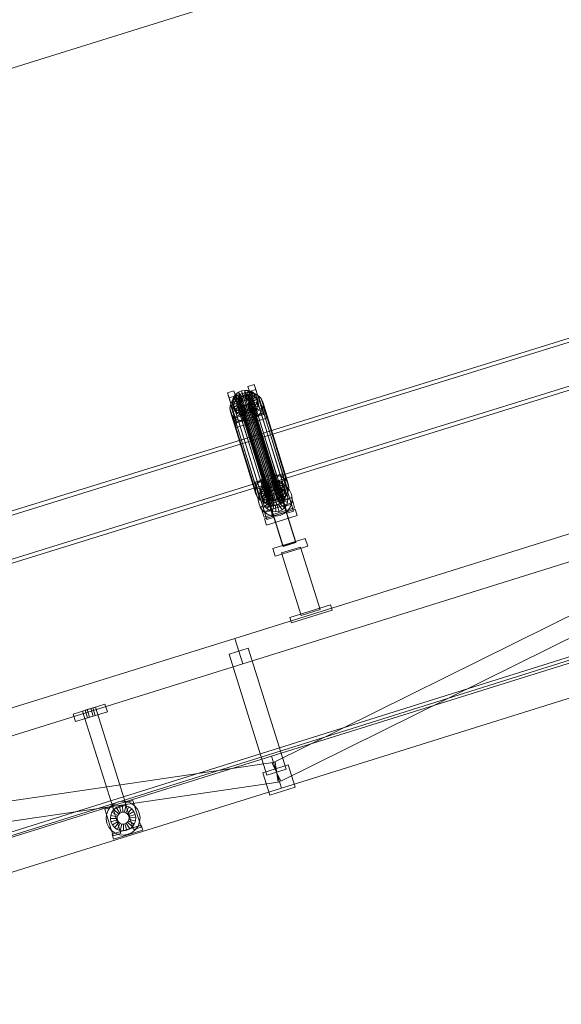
# Model space of a CAD drawing. Header units: millimetres. Extents: x -1970 to 61924, y -58230 to 6847.
# Tile 635 of 656: x 17872 to 18683, y 692 to 2167. Entities that reach past the tile are written whole.
import ezdxf

# ---------------------------------------------------------------- set-up
doc = ezdxf.new("R2010")
doc.units = ezdxf.units.MM
doc.layers.add('COTAS_P', color=1, linetype='Continuous', lineweight=0)
doc.layers.add('lateral_C02', color=7, linetype='Continuous', lineweight=0)
doc.dimstyles.new('R19_100', dxfattribs={"dimtxt": 250, "dimasz": 150, "dimexe": 150, "dimexo": 80, "dimgap": 100, "dimtad": 1, "dimtih": 1, "dimtoh": 1, "dimdsep": 46, "dimcen": 0.09, "dimadec": 0, "dimazin": 0, "dimtfac": 1, "dimtdec": 4, "dimtofl": 0, "dimtmove": 0, "dimatfit": 3, "dimfxl": 1, "dimtolj": 1, "dimtzin": 0, "dimarcsym": 0})

# ---------------------------------------------------------------- blocks, each defined once
blk = doc.blocks.new('DIM_R26_4')
at = {"layer": 'COTAS_P'}
for p, q in [((15248.4, 1279.1), (24311.8, 4109.1)), ((24311.8, 4109.1), (24155.2, 4107.3)), ((24311.8, 4109.1), (24182.1, 4021.4)), ((24580.1, 3250), (24311.8, 4109.1)), ((15248.4, 1279.1), (15378.1, 1366.8)), ((15248.4, 1279.1), (15405, 1280.8)), ((15516.6, 420), (15248.4, 1279.1))]:
    blk.add_line(p, q, dxfattribs=at)
blk.add_text('9495 P', height=250, rotation=17.3406, dxfattribs=at).set_placement((19750.3, 2789.5))

msp = doc.modelspace()

# ---------------------------------------------------------------- linework, layer by layer
at = {"layer": 'lateral_C02'}
for p, q in [((15575.415, 232.817), (24634.01, 3078.273)), ((15576.913, 228.047), (24635.508, 3073.503)), ((19160.686, 1834.799), (18224.729, 1544.304)), ((18226.507, 1538.574), (19162.465, 1829.068)), ((18245.131, 1478.568), (19181.088, 1769.063)), ((19182.867, 1763.333), (18246.91, 1472.838)), ((18182.856, 1608.21), (18192.401, 1611.191)), ((18185.236, 1600.541), (18182.856, 1608.21)), ((18182.856, 1608.21), (18194.606, 1570.688)), ((18192.401, 1611.191), (18194.782, 1603.522)), ((18204.152, 1573.668), (18192.401, 1611.191)), ((18195.606, 1605.973), (18199.515, 1608.823)), ((18199.515, 1608.823), (18204.051, 1610.795)), ((18204.35, 1602.043), (18199.515, 1608.823)), ((18199.515, 1608.823), (18201.555, 1602.249)), ((18204.051, 1610.795), (18208.903, 1611.754)), ((18206.499, 1602.977), (18204.051, 1610.795)), ((18204.051, 1610.795), (18206.091, 1604.221)), ((18205.204, 1607.033), (18211.691, 1608.316)), ((18208.797, 1603.432), (18208.903, 1611.754)), ((18208.903, 1611.754), (18213.742, 1611.636)), ((18208.903, 1611.754), (18210.943, 1605.181)), ((18211.089, 1603.376), (18213.742, 1611.636)), ((18211.691, 1608.316), (18218.16, 1608.158)), ((18211.691, 1608.316), (18249.946, 1485.061)), ((18213.219, 1602.814), (18218.237, 1610.449)), ((18213.401, 1617.748), (18222.947, 1620.728)), ((18215.782, 1610.079), (18213.401, 1617.748)), ((18213.401, 1617.748), (18225.152, 1580.225)), ((18213.742, 1611.636), (18218.237, 1610.449)), ((18213.742, 1611.636), (18215.782, 1605.063)), ((18215.04, 1601.783), (18222.083, 1608.273)), ((18225.327, 1613.059), (18215.782, 1610.079)), ((18227.532, 1572.556), (18215.782, 1610.079)), ((18218.16, 1608.158), (18224.17, 1606.57)), ((18218.16, 1608.158), (18256.415, 1484.903)), ((18218.237, 1610.449), (18222.083, 1608.273)), ((18218.237, 1610.449), (18220.278, 1603.875)), ((18222.083, 1608.273), (18225.017, 1605.256)), ((18222.083, 1608.273), (18224.123, 1601.699)), ((18222.947, 1620.728), (18225.327, 1613.059)), ((18234.698, 1583.206), (18222.947, 1620.728)), ((18225.327, 1613.059), (18237.078, 1575.537)), ((18194.782, 1603.522), (18185.236, 1600.541)), ((18196.987, 1563.019), (18185.236, 1600.541)), ((18187.316, 1590.549), (18189.881, 1595.864)), ((18189.881, 1595.864), (18193.915, 1600.587)), ((18189.881, 1595.864), (18228.136, 1472.61)), ((18189.98, 1594.316), (18190.67, 1598.464)), ((18199.833, 1595.172), (18189.98, 1594.316)), ((18189.98, 1594.316), (18192.02, 1587.743)), ((18190.566, 1590.279), (18189.98, 1594.316)), ((18200.111, 1593.26), (18190.566, 1590.279)), ((18190.67, 1598.464), (18192.589, 1602.44)), ((18200.16, 1597.137), (18190.67, 1598.464)), ((18190.67, 1598.464), (18192.71, 1591.89)), ((18192.589, 1602.44), (18195.606, 1605.973)), ((18201.069, 1599.02), (18192.589, 1602.44)), ((18192.589, 1602.44), (18194.629, 1595.867)), ((18194.629, 1595.867), (18192.71, 1591.89)), ((18193.828, 1240.226), (19339.287, 1597.888)), ((18193.915, 1600.587), (18199.141, 1604.397)), ((18193.915, 1600.587), (18232.169, 1477.333)), ((18197.646, 1599.4), (18194.629, 1595.867)), ((18194.629, 1595.867), (18203.11, 1592.446)), ((18194.782, 1603.522), (18206.532, 1565.999)), ((18202.498, 1600.694), (18195.606, 1605.973)), ((18195.606, 1605.973), (18197.646, 1599.4)), ((18201.555, 1602.249), (18197.646, 1599.4)), ((18197.646, 1599.4), (18204.539, 1594.12)), ((18199.141, 1604.397), (18205.204, 1607.033)), ((18199.141, 1604.397), (18237.396, 1481.142)), ((18199.493, 1596.267), (18199.82, 1598.232)), ((18199.771, 1594.355), (18199.493, 1596.267)), ((18199.493, 1596.267), (18243.869, 1453.292)), ((18200.634, 1592.626), (18199.771, 1594.355)), ((18199.771, 1594.355), (18244.146, 1451.38)), ((18199.82, 1598.232), (18200.729, 1600.116)), ((18199.82, 1598.232), (18244.196, 1455.257)), ((18200.16, 1597.137), (18199.833, 1595.172)), ((18201.874, 1588.598), (18199.833, 1595.172)), ((18199.833, 1595.172), (18200.111, 1593.26)), ((18202.151, 1586.686), (18200.111, 1593.26)), ((18200.111, 1593.26), (18200.974, 1591.53)), ((18201.069, 1599.02), (18200.16, 1597.137)), ((18202.201, 1590.563), (18200.16, 1597.137)), ((18200.729, 1600.116), (18202.158, 1601.789)), ((18200.729, 1600.116), (18245.105, 1457.14)), ((18202.498, 1600.694), (18201.069, 1599.02)), ((18203.11, 1592.446), (18201.069, 1599.02)), ((18206.091, 1604.221), (18201.555, 1602.249)), ((18201.555, 1602.249), (18206.391, 1595.47)), ((18202.158, 1601.789), (18204.01, 1603.139)), ((18202.158, 1601.789), (18246.534, 1458.814)), ((18204.35, 1602.043), (18202.498, 1600.694)), ((18204.539, 1594.12), (18202.498, 1600.694)), ((18203.11, 1592.446), (18204.539, 1594.12)), ((18204.01, 1603.139), (18206.159, 1604.073)), ((18204.01, 1603.139), (18248.386, 1460.164)), ((18206.499, 1602.977), (18204.35, 1602.043)), ((18206.391, 1595.47), (18204.35, 1602.043)), ((18204.539, 1594.12), (18206.391, 1595.47)), ((18205.204, 1607.033), (18243.459, 1483.778)), ((18210.943, 1605.181), (18206.091, 1604.221)), ((18206.091, 1604.221), (18208.539, 1596.404)), ((18206.159, 1604.073), (18208.457, 1604.528)), ((18206.159, 1604.073), (18250.534, 1461.098)), ((18206.391, 1595.47), (18208.539, 1596.404)), ((18208.797, 1603.432), (18206.499, 1602.977)), ((18208.539, 1596.404), (18206.499, 1602.977)), ((18208.457, 1604.528), (18210.749, 1604.472)), ((18208.457, 1604.528), (18252.833, 1461.552)), ((18208.539, 1596.404), (18210.838, 1596.858)), ((18211.089, 1603.376), (18208.797, 1603.432)), ((18210.838, 1596.858), (18208.797, 1603.432)), ((18210.749, 1604.472), (18212.879, 1603.909)), ((18210.749, 1604.472), (18255.125, 1461.496)), ((18210.943, 1605.181), (18210.838, 1596.858)), ((18210.838, 1596.858), (18213.13, 1596.803)), ((18215.782, 1605.063), (18210.943, 1605.181)), ((18213.219, 1602.814), (18211.089, 1603.376)), ((18213.13, 1596.803), (18211.089, 1603.376)), ((18212.879, 1603.909), (18214.7, 1602.878)), ((18212.879, 1603.909), (18257.254, 1460.934)), ((18215.782, 1605.063), (18213.13, 1596.803)), ((18213.13, 1596.803), (18215.259, 1596.24)), ((18215.04, 1601.783), (18213.219, 1602.814)), ((18215.259, 1596.24), (18213.219, 1602.814)), ((18215.995, 1593.96), (18214.565, 1592.286)), ((18214.7, 1602.878), (18216.09, 1601.45)), ((18214.7, 1602.878), (18259.076, 1459.903)), ((18216.43, 1600.354), (18215.04, 1601.783)), ((18217.081, 1595.209), (18215.04, 1601.783)), ((18220.278, 1603.875), (18215.259, 1596.24)), ((18215.259, 1596.24), (18217.081, 1595.209)), ((18220.278, 1603.875), (18215.782, 1605.063)), ((18216.903, 1595.843), (18215.995, 1593.96)), ((18215.995, 1593.96), (18260.37, 1450.984)), ((18216.09, 1601.45), (18216.953, 1599.72)), ((18216.09, 1601.45), (18260.465, 1458.474)), ((18216.335, 1592.864), (18217.244, 1594.747)), ((18216.43, 1600.354), (18225.017, 1605.256)), ((18217.293, 1598.624), (18216.43, 1600.354)), ((18218.47, 1593.78), (18216.43, 1600.354)), ((18217.23, 1597.808), (18216.903, 1595.843)), ((18216.903, 1595.843), (18261.279, 1452.868)), ((18216.953, 1599.72), (18217.23, 1597.808)), ((18261.328, 1456.745), (18216.953, 1599.72)), ((18224.123, 1601.699), (18217.081, 1595.209)), ((18217.081, 1595.209), (18218.47, 1593.78)), ((18217.23, 1597.808), (18261.606, 1454.832)), ((18217.244, 1594.747), (18217.57, 1596.712)), ((18217.244, 1594.747), (18226.734, 1593.42)), ((18219.284, 1588.174), (18217.244, 1594.747)), ((18226.838, 1601.605), (18217.293, 1598.624)), ((18217.293, 1598.624), (18219.333, 1592.051)), ((18217.57, 1596.712), (18217.293, 1598.624)), ((18217.57, 1596.712), (18227.424, 1597.568)), ((18219.611, 1590.139), (18217.57, 1596.712)), ((18227.057, 1598.683), (18218.47, 1593.78)), ((18218.47, 1593.78), (18219.333, 1592.051)), ((18219.333, 1592.051), (18228.879, 1595.031)), ((18224.123, 1601.699), (18220.278, 1603.875)), ((18227.057, 1598.683), (18224.123, 1601.699)), ((18224.17, 1606.57), (18229.311, 1603.661)), ((18224.17, 1606.57), (18262.424, 1483.316)), ((18226.734, 1593.42), (18224.815, 1589.444)), ((18225.017, 1605.256), (18226.838, 1601.605)), ((18225.017, 1605.256), (18227.057, 1598.683)), ((18227.424, 1597.568), (18226.734, 1593.42)), ((18226.734, 1593.42), (18228.774, 1586.846)), ((18228.879, 1595.031), (18226.838, 1601.605)), ((18226.838, 1601.605), (18227.424, 1597.568)), ((18228.879, 1595.031), (18227.057, 1598.683)), ((18227.424, 1597.568), (18229.464, 1590.994)), ((18229.464, 1590.994), (18228.879, 1595.031)), ((18229.311, 1603.661), (18233.232, 1599.629)), ((18229.311, 1603.661), (18267.565, 1480.407)), ((18233.232, 1599.629), (18235.668, 1594.748)), ((18233.232, 1599.629), (18271.487, 1476.374)), ((18235.668, 1594.748), (18236.451, 1589.351)), ((18273.923, 1471.493), (18235.668, 1594.748)), ((18186.394, 1585.004), (18187.316, 1590.549)), ((18187.177, 1579.607), (18186.394, 1585.004)), ((18186.394, 1585.004), (18224.648, 1461.749)), ((18189.612, 1574.726), (18187.177, 1579.607)), ((18187.177, 1579.607), (18225.431, 1456.352)), ((18187.316, 1590.549), (18225.571, 1467.294)), ((18190.566, 1590.279), (18192.606, 1583.705)), ((18192.387, 1586.628), (18190.566, 1590.279)), ((18191.253, 1571.357), (18237.072, 1585.664)), ((18192.71, 1591.89), (18192.02, 1587.743)), ((18192.02, 1587.743), (18201.874, 1588.598)), ((18192.02, 1587.743), (18192.606, 1583.705)), ((18200.974, 1591.53), (18192.387, 1586.628)), ((18192.387, 1586.628), (18194.428, 1580.054)), ((18195.321, 1583.611), (18192.387, 1586.628)), ((18192.606, 1583.705), (18202.151, 1586.686)), ((18192.606, 1583.705), (18194.428, 1580.054)), ((18192.71, 1591.89), (18202.201, 1590.563)), ((18194.428, 1580.054), (18203.014, 1584.956)), ((18194.428, 1580.054), (18197.361, 1577.038)), ((18202.364, 1590.101), (18195.321, 1583.611)), ((18195.321, 1583.611), (18197.361, 1577.038)), ((18199.166, 1581.435), (18195.321, 1583.611)), ((18197.361, 1577.038), (18204.404, 1583.528)), ((18204.185, 1589.07), (18199.166, 1581.435)), ((18199.166, 1581.435), (18201.207, 1574.862)), ((18203.662, 1580.248), (18199.166, 1581.435)), ((18202.024, 1591.197), (18200.634, 1592.626)), ((18200.634, 1592.626), (18245.009, 1449.65)), ((18203.014, 1584.956), (18200.974, 1591.53)), ((18200.974, 1591.53), (18202.364, 1590.101)), ((18201.207, 1574.862), (18206.225, 1582.497)), ((18201.874, 1588.598), (18202.201, 1590.563)), ((18202.151, 1586.686), (18201.874, 1588.598)), ((18203.845, 1590.166), (18202.024, 1591.197)), ((18202.024, 1591.197), (18246.399, 1448.221)), ((18203.014, 1584.956), (18202.151, 1586.686)), ((18202.201, 1590.563), (18203.11, 1592.446)), ((18204.404, 1583.528), (18202.364, 1590.101)), ((18202.364, 1590.101), (18204.185, 1589.07)), ((18204.404, 1583.528), (18203.014, 1584.956)), ((18206.315, 1588.508), (18203.662, 1580.248)), ((18203.662, 1580.248), (18205.702, 1573.674)), ((18208.501, 1580.13), (18203.662, 1580.248)), ((18205.974, 1589.603), (18203.845, 1590.166)), ((18203.845, 1590.166), (18248.221, 1447.191)), ((18206.225, 1582.497), (18204.185, 1589.07)), ((18204.185, 1589.07), (18206.315, 1588.508)), ((18206.225, 1582.497), (18204.404, 1583.528)), ((18205.702, 1573.674), (18208.355, 1581.934)), ((18208.267, 1589.548), (18205.974, 1589.603)), ((18205.974, 1589.603), (18250.35, 1446.628)), ((18208.355, 1581.934), (18206.225, 1582.497)), ((18208.355, 1581.934), (18206.315, 1588.508)), ((18206.315, 1588.508), (18208.607, 1588.452)), ((18210.565, 1590.002), (18208.267, 1589.548)), ((18208.267, 1589.548), (18252.642, 1446.572)), ((18210.647, 1581.878), (18208.355, 1581.934)), ((18208.607, 1588.452), (18208.501, 1580.13)), ((18213.353, 1581.089), (18208.501, 1580.13)), ((18208.501, 1580.13), (18210.541, 1573.556)), ((18208.607, 1588.452), (18210.905, 1588.907)), ((18210.647, 1581.878), (18208.607, 1588.452)), ((18210.541, 1573.556), (18210.647, 1581.878)), ((18212.714, 1590.936), (18210.565, 1590.002)), ((18210.565, 1590.002), (18254.941, 1447.027)), ((18212.945, 1582.333), (18210.647, 1581.878)), ((18210.905, 1588.907), (18213.054, 1589.841)), ((18210.905, 1588.907), (18213.353, 1581.089)), ((18212.945, 1582.333), (18210.905, 1588.907)), ((18214.565, 1592.286), (18212.714, 1590.936)), ((18212.714, 1590.936), (18257.089, 1447.961)), ((18215.094, 1583.267), (18212.945, 1582.333)), ((18215.393, 1574.516), (18212.945, 1582.333)), ((18213.054, 1589.841), (18214.905, 1591.19)), ((18213.054, 1589.841), (18217.889, 1583.061)), ((18215.094, 1583.267), (18213.054, 1589.841)), ((18217.889, 1583.061), (18213.353, 1581.089)), ((18213.353, 1581.089), (18215.393, 1574.516)), ((18214.565, 1592.286), (18258.941, 1449.311)), ((18214.905, 1591.19), (18216.335, 1592.864)), ((18214.905, 1591.19), (18221.798, 1585.911)), ((18216.946, 1584.617), (18214.905, 1591.19)), ((18216.946, 1584.617), (18215.094, 1583.267)), ((18219.929, 1576.488), (18215.094, 1583.267)), ((18216.335, 1592.864), (18224.815, 1589.444)), ((18218.375, 1586.29), (18216.335, 1592.864)), ((18218.375, 1586.29), (18216.946, 1584.617)), ((18223.839, 1579.337), (18216.946, 1584.617)), ((18221.798, 1585.911), (18217.889, 1583.061)), ((18217.889, 1583.061), (18219.929, 1576.488)), ((18219.284, 1588.174), (18218.375, 1586.29)), ((18226.856, 1582.87), (18218.375, 1586.29)), ((18219.611, 1590.139), (18219.284, 1588.174)), ((18228.774, 1586.846), (18219.284, 1588.174)), ((18219.333, 1592.051), (18219.611, 1590.139)), ((18229.464, 1590.994), (18219.611, 1590.139)), ((18219.929, 1576.488), (18223.839, 1579.337)), ((18224.815, 1589.444), (18221.798, 1585.911)), ((18221.798, 1585.911), (18223.839, 1579.337)), ((18223.839, 1579.337), (18226.856, 1582.87)), ((18224.815, 1589.444), (18226.856, 1582.87)), ((18234.698, 1583.206), (18225.152, 1580.225)), ((18225.152, 1580.225), (18227.532, 1572.556)), ((18226.856, 1582.87), (18228.774, 1586.846)), ((18228.774, 1586.846), (18229.464, 1590.994)), ((18232.963, 1578.49), (18228.93, 1573.767)), ((18235.529, 1583.806), (18232.963, 1578.49)), ((18232.963, 1578.49), (18271.218, 1455.236)), ((18237.078, 1575.537), (18234.698, 1583.206)), ((18236.451, 1589.351), (18235.529, 1583.806)), ((18235.529, 1583.806), (18273.783, 1460.551)), ((18236.451, 1589.351), (18274.706, 1466.096)), ((18237.072, 1585.664), (18239.452, 1577.994)), ((18239.52, 1577.846), (18237.072, 1585.664)), ((18249.764, 1053.214), (19338.593, 1592.24)), ((18193.534, 1570.693), (18189.612, 1574.726)), ((18189.612, 1574.726), (18227.867, 1451.471)), ((18193.634, 1563.688), (18191.253, 1571.357)), ((18191.253, 1571.357), (18193.701, 1563.54)), ((18198.675, 1567.784), (18193.534, 1570.693)), ((18193.534, 1570.693), (18231.789, 1447.439)), ((18239.452, 1577.994), (18193.634, 1563.688)), ((18196.082, 1555.871), (18193.634, 1563.688)), ((18239.52, 1577.846), (18193.701, 1563.54)), ((18204.152, 1573.668), (18194.606, 1570.688)), ((18194.606, 1570.688), (18196.987, 1563.019)), ((18196.082, 1555.871), (18241.9, 1570.177)), ((18196.987, 1563.019), (18206.532, 1565.999)), ((18197.361, 1577.038), (18201.207, 1574.862)), ((18204.684, 1566.197), (18198.675, 1567.784)), ((18198.675, 1567.784), (18236.93, 1444.529)), ((18201.207, 1574.862), (18205.702, 1573.674)), ((18206.532, 1565.999), (18204.152, 1573.668)), ((18211.153, 1566.039), (18204.684, 1566.197)), ((18204.684, 1566.197), (18242.939, 1442.942)), ((18205.702, 1573.674), (18210.541, 1573.556)), ((18205.769, 1571.817), (18224.86, 1577.778)), ((18205.845, 1571.573), (18205.769, 1571.817)), ((18266.162, 1378.412), (18205.769, 1571.817)), ((18224.936, 1577.535), (18205.845, 1571.573)), ((18266.238, 1378.169), (18205.845, 1571.573)), ((18210.541, 1573.556), (18215.393, 1574.516)), ((18217.64, 1567.322), (18211.153, 1566.039)), ((18211.153, 1566.039), (18249.408, 1442.784)), ((18215.393, 1574.516), (18219.929, 1576.488)), ((18223.704, 1569.958), (18217.64, 1567.322)), ((18217.64, 1567.322), (18255.895, 1444.067)), ((18228.93, 1573.767), (18223.704, 1569.958)), ((18223.704, 1569.958), (18261.958, 1446.703)), ((18224.86, 1577.778), (18224.936, 1577.535)), ((18285.253, 1384.373), (18224.86, 1577.778)), ((18224.936, 1577.535), (18285.329, 1384.13)), ((18227.532, 1572.556), (18237.078, 1575.537)), ((18228.93, 1573.767), (18267.185, 1450.512)), ((18239.452, 1577.994), (18241.9, 1570.177)), ((18241.9, 1570.177), (18239.52, 1577.846)), ((18263.073, 1026.328), (19351.903, 1565.354)), ((18193.701, 1563.54), (18196.082, 1555.871)), ((18205.75, 1202.044), (19351.209, 1559.706)), ((18224.729, 1544.304), (17288.772, 1253.81)), ((17290.55, 1248.079), (18226.507, 1538.574)), ((18245.131, 1478.568), (18224.729, 1544.304)), ((18224.729, 1544.304), (18226.507, 1538.574)), ((18226.507, 1538.574), (18246.91, 1472.838)), ((17309.174, 1188.074), (18245.131, 1478.568)), ((18224.511, 1474), (18234.057, 1476.98)), ((18232.169, 1477.333), (18228.136, 1472.61)), ((18237.396, 1481.142), (18232.169, 1477.333)), ((18234.057, 1476.98), (18236.437, 1469.311)), ((18245.807, 1439.458), (18234.057, 1476.98)), ((18243.459, 1483.778), (18237.396, 1481.142)), ((18241.17, 1474.612), (18245.706, 1476.584)), ((18249.946, 1485.061), (18243.459, 1483.778)), ((18245.706, 1476.584), (18250.558, 1477.544)), ((18248.154, 1468.767), (18245.706, 1476.584)), ((18245.706, 1476.584), (18247.746, 1470.011)), ((18256.415, 1484.903), (18249.946, 1485.061)), ((18250.452, 1469.221), (18250.558, 1477.544)), ((18250.558, 1477.544), (18255.397, 1477.426)), ((18250.558, 1477.544), (18252.599, 1470.97)), ((18252.744, 1469.166), (18255.397, 1477.426)), ((18254.874, 1468.603), (18259.893, 1476.238)), ((18255.057, 1483.537), (18264.602, 1486.518)), ((18257.437, 1475.868), (18255.057, 1483.537)), ((18255.057, 1483.537), (18266.807, 1446.015)), ((18255.397, 1477.426), (18259.893, 1476.238)), ((18255.397, 1477.426), (18257.437, 1470.852)), ((18262.424, 1483.316), (18256.415, 1484.903)), ((18266.982, 1478.849), (18257.437, 1475.868)), ((18269.187, 1438.346), (18257.437, 1475.868)), ((18258.125, 1473.826), (18267.671, 1476.806)), ((18259.893, 1476.238), (18263.738, 1474.062)), ((18259.893, 1476.238), (18261.933, 1469.665)), ((18267.565, 1480.407), (18262.424, 1483.316)), ((18264.602, 1486.518), (18266.982, 1478.849)), ((18276.353, 1448.995), (18264.602, 1486.518)), ((18266.982, 1478.849), (18278.733, 1441.326)), ((18271.487, 1476.374), (18267.565, 1480.407)), ((18281.977, 1430.988), (18267.671, 1476.806)), ((18273.923, 1471.493), (18271.487, 1476.374)), ((18246.91, 1472.838), (17310.953, 1182.344)), ((18226.891, 1466.331), (18224.511, 1474)), ((18224.511, 1474), (18236.262, 1436.477)), ((18225.571, 1467.294), (18224.648, 1461.749)), ((18224.648, 1461.749), (18225.431, 1456.352)), ((18228.136, 1472.61), (18225.571, 1467.294)), ((18236.437, 1469.311), (18226.891, 1466.331)), ((18238.642, 1428.808), (18226.891, 1466.331)), ((18227.58, 1464.288), (18237.125, 1467.269)), ((18227.58, 1464.288), (18241.886, 1418.47)), ((18229.698, 1454.159), (18231.983, 1460.384)), ((18231.635, 1460.106), (18232.325, 1464.254)), ((18241.489, 1460.961), (18231.635, 1460.106)), ((18231.983, 1460.384), (18235.801, 1465.804)), ((18232.325, 1464.254), (18234.244, 1468.23)), ((18241.815, 1462.926), (18232.325, 1464.254)), ((18232.325, 1464.254), (18234.365, 1457.68)), ((18234.244, 1468.23), (18237.261, 1471.763)), ((18242.724, 1464.81), (18234.244, 1468.23)), ((18234.244, 1468.23), (18236.284, 1461.656)), ((18236.284, 1461.656), (18234.365, 1457.68)), ((18235.801, 1465.804), (18240.893, 1470.052)), ((18239.301, 1465.189), (18236.284, 1461.656)), ((18236.284, 1461.656), (18244.765, 1458.236)), ((18236.437, 1469.311), (18248.187, 1431.789)), ((18251.432, 1421.45), (18237.125, 1467.269)), ((18237.261, 1471.763), (18241.17, 1474.612)), ((18244.154, 1466.483), (18237.261, 1471.763)), ((18237.261, 1471.763), (18239.301, 1465.189)), ((18237.652, 1457.413), (18240.508, 1461.468)), ((18243.21, 1468.039), (18239.301, 1465.189)), ((18239.301, 1465.189), (18246.194, 1459.91)), ((18240.508, 1461.468), (18244.316, 1464.645)), ((18247.862, 1454.691), (18240.508, 1461.468)), ((18240.893, 1470.052), (18246.91, 1472.838)), ((18246.005, 1467.833), (18241.17, 1474.612)), ((18241.17, 1474.612), (18243.21, 1468.039)), ((18241.815, 1462.926), (18241.489, 1460.961)), ((18243.529, 1454.388), (18241.489, 1460.961)), ((18241.489, 1460.961), (18241.766, 1459.049)), ((18242.724, 1464.81), (18241.815, 1462.926)), ((18243.856, 1456.353), (18241.815, 1462.926)), ((18244.154, 1466.483), (18242.724, 1464.81)), ((18244.765, 1458.236), (18242.724, 1464.81)), ((18247.746, 1470.011), (18243.21, 1468.039)), ((18243.21, 1468.039), (18248.046, 1461.259)), ((18246.005, 1467.833), (18244.154, 1466.483)), ((18246.194, 1459.91), (18244.154, 1466.483)), ((18244.316, 1464.645), (18248.817, 1466.729)), ((18249.666, 1456.196), (18244.316, 1464.645)), ((18248.154, 1468.767), (18246.005, 1467.833)), ((18248.046, 1461.259), (18246.005, 1467.833)), ((18246.194, 1459.91), (18248.046, 1461.259)), ((18246.91, 1472.838), (18253.443, 1473.971)), ((18252.599, 1470.97), (18247.746, 1470.011)), ((18247.746, 1470.011), (18250.194, 1462.193)), ((18248.046, 1461.259), (18250.194, 1462.193)), ((18250.452, 1469.221), (18248.154, 1468.767)), ((18250.194, 1462.193), (18248.154, 1468.767)), ((18250.534, 1461.098), (18248.386, 1460.164)), ((18248.817, 1466.729), (18253.704, 1467.577)), ((18251.798, 1457.183), (18248.817, 1466.729)), ((18250.194, 1462.193), (18252.493, 1462.648)), ((18252.744, 1469.166), (18250.452, 1469.221)), ((18252.493, 1462.648), (18250.452, 1469.221)), ((18252.833, 1461.552), (18250.534, 1461.098)), ((18252.599, 1470.97), (18252.493, 1462.648)), ((18252.493, 1462.648), (18254.785, 1462.592)), ((18257.437, 1470.852), (18252.599, 1470.97)), ((18254.874, 1468.603), (18252.744, 1469.166)), ((18254.785, 1462.592), (18252.744, 1469.166)), ((18255.125, 1461.496), (18252.833, 1461.552)), ((18253.443, 1473.971), (18260.047, 1473.375)), ((18254.113, 1457.585), (18253.704, 1467.577)), ((18253.704, 1467.577), (18258.644, 1467.131)), ((18257.437, 1470.852), (18254.785, 1462.592)), ((18254.785, 1462.592), (18256.914, 1462.03)), ((18256.695, 1467.572), (18254.874, 1468.603)), ((18256.914, 1462.03), (18254.874, 1468.603)), ((18257.254, 1460.934), (18255.125, 1461.496)), ((18256.453, 1457.374), (18258.644, 1467.131)), ((18256.695, 1467.572), (18263.738, 1474.062)), ((18258.085, 1466.143), (18256.695, 1467.572)), ((18258.736, 1460.999), (18256.695, 1467.572)), ((18261.933, 1469.665), (18256.914, 1462.03)), ((18256.914, 1462.03), (18258.736, 1460.999)), ((18259.076, 1459.903), (18257.254, 1460.934)), ((18261.933, 1469.665), (18257.437, 1470.852)), ((18257.99, 1458.653), (18258.899, 1460.537)), ((18258.085, 1466.143), (18266.672, 1471.046)), ((18258.948, 1464.414), (18258.085, 1466.143)), ((18260.125, 1459.57), (18258.085, 1466.143)), ((18258.125, 1473.826), (18272.432, 1428.007)), ((18258.644, 1467.131), (18263.301, 1465.421)), ((18258.658, 1456.564), (18263.301, 1465.421)), ((18265.778, 1467.488), (18258.736, 1460.999)), ((18258.736, 1460.999), (18260.125, 1459.57)), ((18258.899, 1460.537), (18259.226, 1462.502)), ((18258.899, 1460.537), (18268.389, 1459.209)), ((18260.939, 1453.963), (18258.899, 1460.537)), ((18268.494, 1467.394), (18258.948, 1464.414)), ((18258.948, 1464.414), (18260.988, 1457.84)), ((18259.226, 1462.502), (18258.948, 1464.414)), ((18259.226, 1462.502), (18269.079, 1463.357)), ((18261.266, 1455.928), (18259.226, 1462.502)), ((18260.047, 1473.375), (18266.271, 1471.09)), ((18268.712, 1464.472), (18260.125, 1459.57)), ((18260.579, 1455.211), (18267.356, 1462.565)), ((18260.988, 1457.84), (18270.534, 1460.821)), ((18265.778, 1467.488), (18261.933, 1469.665)), ((18263.301, 1465.421), (18267.356, 1462.565)), ((18263.738, 1474.062), (18266.672, 1471.046)), ((18263.738, 1474.062), (18265.778, 1467.488)), ((18268.712, 1464.472), (18265.778, 1467.488)), ((18266.271, 1471.09), (18271.692, 1467.271)), ((18266.672, 1471.046), (18268.494, 1467.394)), ((18266.672, 1471.046), (18268.712, 1464.472)), ((18267.356, 1462.565), (18270.533, 1458.757)), ((18269.079, 1463.357), (18268.389, 1459.209)), ((18270.534, 1460.821), (18268.494, 1467.394)), ((18268.494, 1467.394), (18269.079, 1463.357)), ((18270.534, 1460.821), (18268.712, 1464.472)), ((18269.079, 1463.357), (18271.12, 1456.784)), ((18271.12, 1456.784), (18270.534, 1460.821)), ((18271.218, 1455.236), (18273.783, 1460.551)), ((18271.692, 1467.271), (18275.94, 1462.18)), ((18273.783, 1460.551), (18274.706, 1466.096)), ((18274.706, 1466.096), (18273.923, 1471.493)), ((18275.94, 1462.18), (18278.726, 1456.163)), ((18225.431, 1456.352), (18227.867, 1451.471)), ((18227.867, 1451.471), (18231.789, 1447.439)), ((18229.102, 1447.555), (18229.698, 1454.159)), ((18230.235, 1441.022), (18229.102, 1447.555)), ((18231.635, 1460.106), (18233.675, 1453.532)), ((18232.221, 1456.068), (18231.635, 1460.106)), ((18231.789, 1447.439), (18236.93, 1444.529)), ((18241.766, 1459.049), (18232.221, 1456.068)), ((18232.221, 1456.068), (18234.261, 1449.495)), ((18234.042, 1452.417), (18232.221, 1456.068)), ((18232.908, 1437.147), (18278.727, 1451.453)), ((18234.365, 1457.68), (18233.675, 1453.532)), ((18233.675, 1453.532), (18243.529, 1454.388)), ((18233.675, 1453.532), (18234.261, 1449.495)), ((18242.629, 1457.32), (18234.042, 1452.417)), ((18234.042, 1452.417), (18236.083, 1445.844)), ((18236.976, 1449.401), (18234.042, 1452.417)), ((18234.261, 1449.495), (18243.806, 1452.475)), ((18234.261, 1449.495), (18236.083, 1445.844)), ((18234.365, 1457.68), (18243.856, 1456.353)), ((18235.496, 1447.816), (18235.942, 1452.756)), ((18245.488, 1448.225), (18235.496, 1447.816)), ((18236.344, 1442.929), (18235.496, 1447.816)), ((18235.942, 1452.756), (18237.652, 1457.413)), ((18245.699, 1450.565), (18235.942, 1452.756)), ((18236.083, 1445.844), (18244.669, 1450.746)), ((18236.083, 1445.844), (18239.016, 1442.827)), ((18245.889, 1445.91), (18236.344, 1442.929)), ((18244.019, 1455.891), (18236.976, 1449.401)), ((18236.976, 1449.401), (18239.016, 1442.827)), ((18240.822, 1447.225), (18236.976, 1449.401)), ((18246.509, 1452.77), (18237.652, 1457.413)), ((18239.016, 1442.827), (18246.059, 1449.317)), ((18245.84, 1454.86), (18240.822, 1447.225)), ((18240.822, 1447.225), (18242.862, 1440.651)), ((18245.317, 1446.037), (18240.822, 1447.225)), ((18243.806, 1452.475), (18241.766, 1459.049)), ((18241.766, 1459.049), (18242.629, 1457.32)), ((18244.669, 1450.746), (18242.629, 1457.32)), ((18242.629, 1457.32), (18244.019, 1455.891)), ((18242.862, 1440.651), (18247.881, 1448.286)), ((18243.529, 1454.388), (18243.856, 1456.353)), ((18243.806, 1452.475), (18243.529, 1454.388)), ((18244.669, 1450.746), (18243.806, 1452.475)), ((18243.856, 1456.353), (18244.765, 1458.236)), ((18244.196, 1455.257), (18243.869, 1453.292)), ((18243.869, 1453.292), (18244.146, 1451.38)), ((18246.059, 1449.317), (18244.019, 1455.891)), ((18244.019, 1455.891), (18245.84, 1454.86)), ((18244.146, 1451.38), (18245.009, 1449.65)), ((18245.105, 1457.14), (18244.196, 1455.257)), ((18246.059, 1449.317), (18244.669, 1450.746)), ((18244.765, 1458.236), (18246.194, 1459.91)), ((18245.009, 1449.65), (18246.399, 1448.221)), ((18246.534, 1458.814), (18245.105, 1457.14)), ((18247.97, 1454.297), (18245.317, 1446.037)), ((18245.317, 1446.037), (18247.357, 1439.464)), ((18250.156, 1445.919), (18245.317, 1446.037)), ((18245.488, 1448.225), (18245.699, 1450.565)), ((18245.889, 1445.91), (18245.488, 1448.225)), ((18245.699, 1450.565), (18246.509, 1452.77)), ((18247.881, 1448.286), (18245.84, 1454.86)), ((18245.84, 1454.86), (18247.97, 1454.297)), ((18246.876, 1443.778), (18245.889, 1445.91)), ((18247.881, 1448.286), (18246.059, 1449.317)), ((18246.399, 1448.221), (18248.221, 1447.191)), ((18246.509, 1452.77), (18247.862, 1454.691)), ((18248.386, 1460.164), (18246.534, 1458.814)), ((18247.357, 1439.464), (18250.01, 1447.724)), ((18247.862, 1454.691), (18249.666, 1456.196)), ((18250.01, 1447.724), (18247.881, 1448.286)), ((18250.01, 1447.724), (18247.97, 1454.297)), ((18247.97, 1454.297), (18250.262, 1454.241)), ((18248.221, 1447.191), (18250.35, 1446.628)), ((18249.666, 1456.196), (18251.798, 1457.183)), ((18252.302, 1447.668), (18250.01, 1447.724)), ((18250.262, 1454.241), (18250.156, 1445.919)), ((18255.008, 1446.879), (18250.156, 1445.919)), ((18250.156, 1445.919), (18252.196, 1439.346)), ((18250.262, 1454.241), (18252.56, 1454.696)), ((18252.302, 1447.668), (18250.262, 1454.241)), ((18250.35, 1446.628), (18252.642, 1446.572)), ((18251.798, 1457.183), (18254.113, 1457.585)), ((18252.196, 1439.346), (18252.302, 1447.668)), ((18254.601, 1448.122), (18252.302, 1447.668)), ((18252.56, 1454.696), (18254.709, 1455.63)), ((18252.56, 1454.696), (18255.008, 1446.879)), ((18254.601, 1448.122), (18252.56, 1454.696)), ((18252.642, 1446.572), (18254.941, 1447.027)), ((18254.113, 1457.585), (18256.453, 1457.374)), ((18256.749, 1449.056), (18254.601, 1448.122)), ((18257.049, 1440.305), (18254.601, 1448.122)), ((18254.709, 1455.63), (18256.561, 1456.98)), ((18254.709, 1455.63), (18259.544, 1448.851)), ((18256.749, 1449.056), (18254.709, 1455.63)), ((18254.941, 1447.027), (18257.089, 1447.961)), ((18259.544, 1448.851), (18255.008, 1446.879)), ((18255.008, 1446.879), (18257.049, 1440.305)), ((18255.895, 1444.067), (18261.958, 1446.703)), ((18256.453, 1457.374), (18258.658, 1456.564)), ((18256.561, 1456.98), (18257.99, 1458.653)), ((18256.561, 1456.98), (18263.453, 1451.7)), ((18258.601, 1450.406), (18256.561, 1456.98)), ((18258.601, 1450.406), (18256.749, 1449.056)), ((18261.584, 1442.277), (18256.749, 1449.056)), ((18257.089, 1447.961), (18258.941, 1449.311)), ((18257.99, 1458.653), (18266.47, 1455.233)), ((18260.03, 1452.08), (18257.99, 1458.653)), ((18260.03, 1452.08), (18258.601, 1450.406)), ((18265.494, 1445.127), (18258.601, 1450.406)), ((18258.658, 1456.564), (18260.579, 1455.211)), ((18258.941, 1449.311), (18260.37, 1450.984)), ((18260.465, 1458.474), (18259.076, 1459.903)), ((18263.453, 1451.7), (18259.544, 1448.851)), ((18259.544, 1448.851), (18261.584, 1442.277)), ((18260.939, 1453.963), (18260.03, 1452.08)), ((18268.511, 1448.66), (18260.03, 1452.08)), ((18260.125, 1459.57), (18260.988, 1457.84)), ((18260.37, 1450.984), (18261.279, 1452.868)), ((18261.328, 1456.745), (18260.465, 1458.474)), ((18260.579, 1455.211), (18262.084, 1453.407)), ((18261.266, 1455.928), (18260.939, 1453.963)), ((18270.43, 1452.636), (18260.939, 1453.963)), ((18260.988, 1457.84), (18261.266, 1455.928)), ((18271.12, 1456.784), (18261.266, 1455.928)), ((18261.279, 1452.868), (18261.606, 1454.832)), ((18261.606, 1454.832), (18261.328, 1456.745)), ((18261.958, 1446.703), (18267.185, 1450.512)), ((18262.084, 1453.407), (18270.533, 1458.757)), ((18262.084, 1453.407), (18263.071, 1451.275)), ((18263.262, 1446.62), (18262.452, 1444.415)), ((18272.617, 1454.255), (18263.071, 1451.275)), ((18263.071, 1451.275), (18263.473, 1448.96)), ((18263.473, 1448.96), (18263.262, 1446.62)), ((18263.262, 1446.62), (18273.019, 1444.429)), ((18266.47, 1455.233), (18263.453, 1451.7)), ((18263.453, 1451.7), (18265.494, 1445.127)), ((18263.473, 1448.96), (18273.465, 1449.368)), ((18265.494, 1445.127), (18268.511, 1448.66)), ((18268.389, 1459.209), (18266.47, 1455.233)), ((18266.47, 1455.233), (18268.511, 1448.66)), ((18276.353, 1448.995), (18266.807, 1446.015)), ((18266.807, 1446.015), (18269.187, 1438.346)), ((18267.185, 1450.512), (18271.218, 1455.236)), ((18268.389, 1459.209), (18270.43, 1452.636)), ((18268.511, 1448.66), (18270.43, 1452.636)), ((18270.43, 1452.636), (18271.12, 1456.784)), ((18270.533, 1458.757), (18272.617, 1454.255)), ((18272.617, 1454.255), (18273.465, 1449.368)), ((18273.465, 1449.368), (18273.019, 1444.429)), ((18278.733, 1441.326), (18276.353, 1448.995)), ((18278.726, 1456.163), (18279.859, 1449.63)), ((18278.727, 1451.453), (18281.107, 1443.784)), ((18281.175, 1443.636), (18278.727, 1451.453)), ((18279.859, 1449.63), (18279.263, 1443.026)), ((18233.02, 1435.005), (18230.235, 1441.022)), ((18235.289, 1429.477), (18232.908, 1437.147)), ((18232.908, 1437.147), (18235.356, 1429.329)), ((18237.268, 1429.913), (18233.02, 1435.005)), ((18281.107, 1443.784), (18235.289, 1429.477)), ((18281.175, 1443.636), (18235.356, 1429.329)), ((18245.807, 1439.458), (18236.262, 1436.477)), ((18236.262, 1436.477), (18238.642, 1428.808)), ((18238.428, 1438.428), (18236.344, 1442.929)), ((18236.93, 1444.529), (18242.939, 1442.942)), ((18237.737, 1421.66), (18283.555, 1435.967)), ((18238.426, 1419.485), (18284.245, 1433.791)), ((18246.876, 1443.778), (18238.428, 1438.428)), ((18241.605, 1434.62), (18238.428, 1438.428)), ((18238.642, 1428.808), (18248.187, 1431.789)), ((18239.016, 1442.827), (18242.862, 1440.651)), ((18248.382, 1441.974), (18241.605, 1434.62)), ((18245.66, 1431.764), (18241.605, 1434.62)), ((18242.862, 1440.651), (18247.357, 1439.464)), ((18242.939, 1442.942), (18249.408, 1442.784)), ((18250.303, 1440.621), (18245.66, 1431.764)), ((18250.316, 1430.054), (18245.66, 1431.764)), ((18248.187, 1431.789), (18245.807, 1439.458)), ((18248.382, 1441.974), (18246.876, 1443.778)), ((18247.339, 1437.881), (18266.429, 1443.843)), ((18247.586, 1437.088), (18247.339, 1437.881)), ((18265.848, 1378.615), (18247.339, 1437.881)), ((18247.357, 1439.464), (18252.196, 1439.346)), ((18266.677, 1443.05), (18247.586, 1437.088)), ((18266.095, 1377.822), (18247.586, 1437.088)), ((18250.303, 1440.621), (18248.382, 1441.974)), ((18249.408, 1442.784), (18255.895, 1444.067)), ((18252.508, 1439.811), (18250.303, 1440.621)), ((18252.508, 1439.811), (18250.316, 1430.054)), ((18252.196, 1439.346), (18257.049, 1440.305)), ((18254.848, 1439.6), (18252.508, 1439.811)), ((18257.163, 1440.002), (18254.848, 1439.6)), ((18254.848, 1439.6), (18255.256, 1429.608)), ((18257.049, 1440.305), (18261.584, 1442.277)), ((18259.295, 1440.989), (18257.163, 1440.002)), ((18257.163, 1440.002), (18260.143, 1430.456)), ((18261.099, 1442.494), (18259.295, 1440.989)), ((18259.295, 1440.989), (18264.645, 1432.54)), ((18264.645, 1432.54), (18260.143, 1430.456)), ((18262.452, 1444.415), (18261.099, 1442.494)), ((18261.099, 1442.494), (18268.453, 1435.717)), ((18261.584, 1442.277), (18265.494, 1445.127)), ((18262.452, 1444.415), (18271.309, 1439.772)), ((18268.453, 1435.717), (18264.645, 1432.54)), ((18266.429, 1443.843), (18266.677, 1443.05)), ((18284.938, 1384.577), (18266.429, 1443.843)), ((18266.677, 1443.05), (18285.186, 1383.784)), ((18273.159, 1431.38), (18268.068, 1427.132)), ((18271.309, 1439.772), (18268.453, 1435.717)), ((18269.187, 1438.346), (18278.733, 1441.326)), ((18273.019, 1444.429), (18271.309, 1439.772)), ((18272.432, 1428.007), (18281.977, 1430.988)), ((18276.978, 1436.801), (18273.159, 1431.38)), ((18279.263, 1443.026), (18276.978, 1436.801)), ((18281.107, 1443.784), (18283.555, 1435.967)), ((18283.555, 1435.967), (18281.175, 1443.636)), ((18287.225, 1424.246), (18284.245, 1433.791)), ((18237.737, 1421.66), (18235.289, 1429.477)), ((18235.356, 1429.329), (18237.737, 1421.66)), ((18242.689, 1426.095), (18237.268, 1429.913)), ((18238.426, 1419.485), (18241.407, 1409.939)), ((18241.407, 1409.939), (18287.225, 1424.246)), ((18241.886, 1418.47), (18251.432, 1421.45)), ((18248.914, 1423.81), (18242.689, 1426.095)), ((18255.518, 1423.214), (18248.914, 1423.81)), ((18248.967, 1063.635), (19394.427, 1421.296)), ((18255.256, 1429.608), (18250.316, 1430.054)), ((18270.881, 1429.618), (18251.79, 1423.657)), ((18265.977, 1378.221), (18251.79, 1423.657)), ((18260.143, 1430.456), (18255.256, 1429.608)), ((18262.051, 1424.347), (18255.518, 1423.214)), ((18268.068, 1427.132), (18262.051, 1424.347)), ((18270.881, 1429.618), (18285.068, 1384.182)), ((18250.979, 1374.585), (18299.47, 1389.726)), ((18303.047, 1378.272), (18299.47, 1389.726)), ((18250.979, 1374.585), (18254.556, 1363.131)), ((18254.556, 1363.131), (18303.047, 1378.272)), ((18263.87, 1015.907), (19409.329, 1373.569)), ((18263.887, 1368.14), (18292.524, 1377.081)), ((18284.938, 1384.577), (18265.848, 1378.615)), ((18265.848, 1378.615), (18266.095, 1377.822)), ((18285.068, 1384.182), (18265.977, 1378.221)), ((18266.095, 1377.822), (18285.186, 1383.784)), ((18285.253, 1384.373), (18266.162, 1378.412)), ((18266.162, 1378.412), (18266.238, 1378.169)), ((18266.238, 1378.169), (18285.329, 1384.13)), ((18285.186, 1383.784), (18284.938, 1384.577)), ((18285.329, 1384.13), (18285.253, 1384.373)), ((18321.798, 1283.327), (18292.524, 1377.081)), ((18263.887, 1368.14), (18293.161, 1274.385)), ((18276.338, 1271.228), (18337.429, 1290.303)), ((18293.161, 1274.385), (18321.798, 1283.327)), ((18339.813, 1282.666), (18337.429, 1290.303)), ((18276.338, 1271.228), (18278.722, 1263.591)), ((18278.722, 1263.591), (18339.813, 1282.666)), ((17048.368, 882.564), (18193.828, 1240.226)), ((18193.828, 1240.226), (18205.75, 1202.044)), ((18214.107, 1225.606), (18185.47, 1216.664)), ((18214.107, 1225.606), (18270.737, 1044.242)), ((18242.1, 1035.3), (18185.47, 1216.664)), ((17060.29, 844.382), (18205.75, 1202.044)), ((17951.602, 1126.879), (17999.329, 1141.781)), ((17965.92, 1131.35), (17985.011, 1137.311)), ((17978.329, 1135.224), (17981.193, 1136.118)), ((17984.769, 1124.664), (17981.193, 1136.118)), ((18030.98, 990.088), (17985.011, 1137.311)), ((18002.906, 1130.327), (17999.329, 1141.781)), ((17951.602, 1126.879), (17955.178, 1115.424)), ((17955.178, 1115.424), (18002.906, 1130.327)), ((17965.92, 1131.35), (18011.889, 984.127)), ((17969.738, 1132.542), (17972.602, 1133.436)), ((17969.738, 1132.542), (17973.315, 1121.087)), ((17972.602, 1133.436), (17978.329, 1135.224)), ((17976.179, 1121.981), (17972.602, 1133.436)), ((17976.179, 1121.981), (17973.315, 1121.087)), ((17976.179, 1121.981), (17981.906, 1123.77)), ((17981.906, 1123.77), (17978.329, 1135.224)), ((17981.906, 1123.77), (17984.769, 1124.664)), ((17103.507, 705.973), (18248.967, 1063.635)), ((18248.967, 1063.635), (18263.87, 1015.907)), ((17052.152, 878.315), (18254.242, 1054.612)), ((18235.837, 1038.583), (18274.019, 1050.505)), ((18249.764, 1053.214), (18263.073, 1026.328)), ((18254.242, 1054.612), (18258.595, 1024.93)), ((18284.451, 1017.095), (18274.019, 1050.505)), ((18235.837, 1038.583), (18246.269, 1005.173)), ((18270.737, 1044.242), (18242.1, 1035.3)), ((17056.506, 848.632), (18258.595, 1024.93)), ((17118.41, 658.245), (18263.87, 1015.907)), ((18246.269, 1005.173), (18284.451, 1017.095)), ((18007.823, 988.092), (18012.914, 992.34)), ((18011.889, 984.127), (18030.98, 990.088)), ((18012.914, 992.34), (18018.931, 995.126)), ((18016.338, 986.933), (18020.839, 989.017)), ((18018.931, 995.126), (18025.464, 996.259)), ((18020.839, 989.017), (18025.726, 989.864)), ((18023.819, 979.471), (18020.839, 989.017)), ((18025.464, 996.259), (18032.068, 995.663)), ((18026.134, 979.873), (18025.726, 989.864)), ((18025.726, 989.864), (18030.666, 989.418)), ((18028.474, 979.661), (18030.666, 989.418)), ((18029.788, 993.906), (18041.243, 997.483)), ((18029.788, 993.906), (18042.306, 953.815)), ((18030.666, 989.418), (18035.322, 987.709)), ((18032.068, 995.663), (18038.293, 993.377)), ((18038.293, 993.377), (18043.714, 989.559)), ((18053.761, 957.392), (18041.243, 997.483)), ((18043.714, 989.559), (18047.962, 984.468)), ((17999.243, 984.368), (18010.697, 987.945)), ((17999.243, 984.368), (18011.761, 944.277)), ((18001.123, 969.843), (18001.719, 976.447)), ((18001.719, 976.447), (18004.004, 982.671)), ((18004.004, 982.671), (18007.823, 988.092)), ((18007.518, 970.104), (18007.964, 975.044)), ((18007.964, 975.044), (18009.673, 979.7)), ((18017.72, 972.852), (18007.964, 975.044)), ((18009.673, 979.7), (18012.529, 983.755)), ((18018.53, 975.058), (18009.673, 979.7)), ((18023.215, 947.854), (18010.697, 987.945)), ((18012.529, 983.755), (18016.338, 986.933)), ((18019.883, 976.979), (18012.529, 983.755)), ((18021.687, 978.484), (18016.338, 986.933)), ((18017.72, 972.852), (18018.53, 975.058)), ((18018.53, 975.058), (18019.883, 976.979)), ((18019.883, 976.979), (18021.687, 978.484)), ((18021.687, 978.484), (18023.819, 979.471)), ((18023.819, 979.471), (18026.134, 979.873)), ((18026.134, 979.873), (18028.474, 979.661)), ((18028.474, 979.661), (18030.68, 978.852)), ((18030.68, 978.852), (18035.322, 987.709)), ((18030.68, 978.852), (18032.6, 977.499)), ((18032.6, 977.499), (18039.377, 984.853)), ((18032.6, 977.499), (18034.106, 975.695)), ((18034.106, 975.695), (18042.554, 981.044)), ((18034.106, 975.695), (18035.093, 973.563)), ((18044.638, 976.543), (18035.093, 973.563)), ((18035.093, 973.563), (18035.494, 971.248)), ((18035.322, 987.709), (18039.377, 984.853)), ((18039.377, 984.853), (18042.554, 981.044)), ((18042.554, 981.044), (18044.638, 976.543)), ((18044.638, 976.543), (18045.486, 971.656)), ((18047.962, 984.468), (18050.747, 978.451)), ((18050.747, 978.451), (18051.88, 971.917)), ((18002.256, 963.31), (18001.123, 969.843)), ((18005.042, 957.292), (18002.256, 963.31)), ((18017.509, 970.513), (18007.518, 970.104)), ((18008.365, 965.217), (18007.518, 970.104)), ((18017.911, 968.198), (18008.365, 965.217)), ((18010.449, 960.716), (18008.365, 965.217)), ((18009.912, 946.843), (18053.821, 960.553)), ((18018.898, 966.066), (18010.449, 960.716)), ((18013.627, 956.908), (18010.449, 960.716)), ((18020.403, 964.262), (18013.627, 956.908)), ((18017.509, 970.513), (18017.72, 972.852)), ((18017.911, 968.198), (18017.509, 970.513)), ((18022.324, 962.909), (18017.682, 954.051)), ((18018.898, 966.066), (18017.911, 968.198)), ((18020.403, 964.262), (18018.898, 966.066)), ((18022.324, 962.909), (18020.403, 964.262)), ((18024.529, 962.099), (18022.324, 962.909)), ((18024.529, 962.099), (18022.338, 952.342)), ((18026.869, 961.888), (18024.529, 962.099)), ((18029.184, 962.289), (18026.869, 961.888)), ((18026.869, 961.888), (18027.278, 951.896)), ((18031.316, 963.276), (18029.184, 962.289)), ((18029.184, 962.289), (18032.165, 952.744)), ((18033.12, 964.781), (18031.316, 963.276)), ((18031.316, 963.276), (18036.666, 954.827)), ((18034.473, 966.702), (18033.12, 964.781)), ((18033.12, 964.781), (18040.474, 958.005)), ((18035.283, 968.908), (18034.473, 966.702)), ((18034.473, 966.702), (18043.33, 962.06)), ((18035.494, 971.248), (18035.283, 968.908)), ((18035.283, 968.908), (18045.04, 966.716)), ((18035.494, 971.248), (18045.486, 971.656)), ((18043.33, 962.06), (18040.474, 958.005)), ((18045.04, 966.716), (18043.33, 962.06)), ((18045.486, 971.656), (18045.04, 966.716)), ((18048.999, 959.089), (18045.181, 953.668)), ((18051.284, 965.314), (18048.999, 959.089)), ((18051.88, 971.917), (18051.284, 965.314)), ((18056.206, 952.917), (18053.821, 960.553)), ((18009.29, 952.201), (18005.042, 957.292)), ((18014.711, 948.383), (18009.29, 952.201)), ((18009.912, 946.843), (18012.296, 939.207)), ((18011.761, 944.277), (18023.215, 947.854)), ((18012.296, 939.207), (18056.206, 952.917)), ((18017.682, 954.051), (18013.627, 956.908)), ((18020.935, 946.098), (18014.711, 948.383)), ((18022.338, 952.342), (18017.682, 954.051)), ((18027.539, 945.501), (18020.935, 946.098)), ((18027.278, 951.896), (18022.338, 952.342)), ((18032.165, 952.744), (18027.278, 951.896)), ((18034.072, 946.635), (18027.539, 945.501)), ((18036.666, 954.827), (18032.165, 952.744)), ((18040.089, 949.42), (18034.072, 946.635)), ((18040.474, 958.005), (18036.666, 954.827)), ((18045.181, 953.668), (18040.089, 949.42)), ((18042.306, 953.815), (18053.761, 957.392))]:
    msp.add_line(p, q, dxfattribs=at)

# ---------------------------------------------------------------- dimensions: what is measured, and where the dimension line sits
at = {"layer": 'COTAS_P'}
dim = msp.add_aligned_dim(p1=(15516.618, 420), p2=(24580.067, 3250), distance=900, text='<> P', dimstyle='R19_100', dxfattribs=at)
dim.commit()
dim.dimension.update_dxf_attribs({"geometry": 'DIM_R26_4', "text_midpoint": (19780.096, 2694.095)})

doc.saveas('drawing.dxf')
